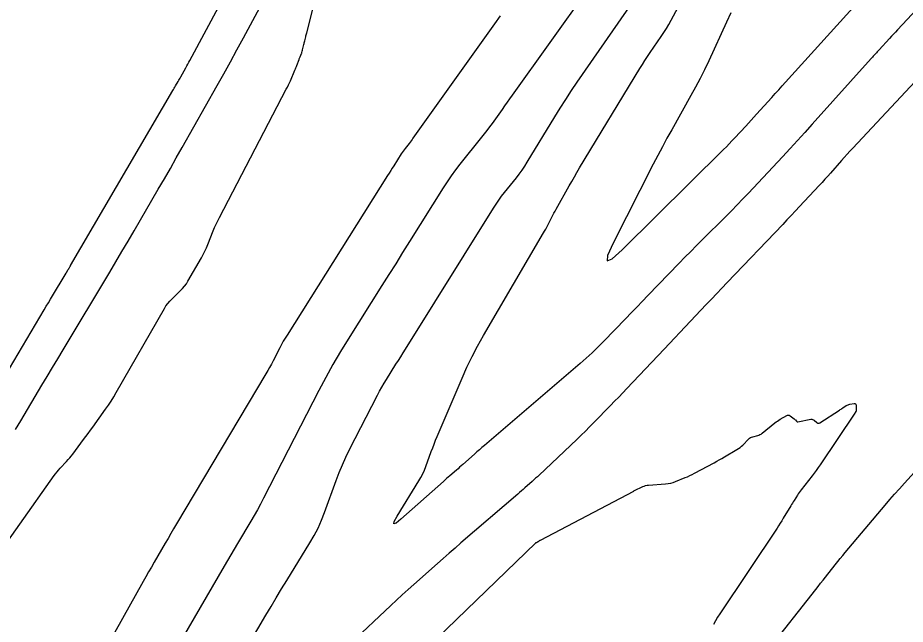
# Model space of a CAD drawing. Extents: x 1005228 to 1008882, y 1883389 to 1885754.
# Drawn here: x 1007024.1 to 1007221.5, y 1883936.2 to 1884071 of the extents above; entities that cross this region are included whole.
import ezdxf

# ---------------------------------------------------------------- set-up
doc = ezdxf.new("R2010")
doc.units = 0
doc.layers.add('C-ANNO-NOTE', color=7, linetype='Continuous')
doc.layers.add('S_BRIDGE', color=7, linetype='Continuous')

msp = doc.modelspace()

# ---------------------------------------------------------------- linework, layer by layer
at = {"layer": 'C-ANNO-NOTE'}
for points in [[(1007228.3, 1884077.54), (1007219.8, 1884068.35), (1007219.36, 1884067.87), (1007218.92, 1884067.4), (1007218.48, 1884066.92), (1007218.04, 1884066.44), (1007215.69, 1884063.9), (1007215.55, 1884063.74), (1007215.4, 1884063.58), (1007215.26, 1884063.43), (1007215.11, 1884063.27), (1007214.53, 1884062.63), (1007214.39, 1884062.47), (1007214.24, 1884062.31), (1007214.1, 1884062.15), (1007213.96, 1884061.99), (1007200.82, 1884047.37), (1007199.18, 1884045.55), (1007197.53, 1884043.74), (1007195.88, 1884041.94), (1007194.21, 1884040.14), (1007186.68, 1884032.08), (1007185.42, 1884030.75), (1007184.15, 1884029.43), (1007182.87, 1884028.13), (1007181.58, 1884026.84), (1007176.38, 1884021.69), (1007175.08, 1884020.4), (1007173.79, 1884019.1), (1007172.51, 1884017.8), (1007171.24, 1884016.48), (1007164.28, 1884009.28), (1007163.05, 1884008), (1007161.81, 1884006.72), (1007160.58, 1884005.45), (1007159.34, 1884004.17), (1007154.41, 1883999.05), (1007153.16, 1883997.79), (1007151.88, 1883996.56), (1007150.57, 1883995.36), (1007149.24, 1883994.19), (1007127.93, 1883975.98), (1007127.37, 1883975.5), (1007126.81, 1883975.02), (1007126.26, 1883974.53), (1007125.71, 1883974.04), (1007123.12, 1883971.73), (1007122.76, 1883971.41), (1007122.4, 1883971.1), (1007122.04, 1883970.79), (1007121.68, 1883970.47), (1007120.23, 1883969.23), (1007119.87, 1883968.92), (1007119.51, 1883968.6), (1007119.15, 1883968.29), (1007118.79, 1883967.97), (1007109.35, 1883959.58), (1007108.27, 1883958.71), (1007107.78, 1883958.53), (1007107.87, 1883959.05), (1007108.54, 1883960.26), (1007113.36, 1883968.08), (1007113.8, 1883968.85), (1007114.21, 1883969.64), (1007114.57, 1883970.44), (1007114.89, 1883971.27), (1007116.1, 1883974.62), (1007116.41, 1883975.45), (1007116.73, 1883976.28), (1007117.06, 1883977.11), (1007117.41, 1883977.93), (1007122.95, 1883990.92), (1007124.03, 1883993.34), (1007125.18, 1883995.72), (1007126.41, 1883998.06), (1007127.71, 1884000.37), (1007141.05, 1884023.19), (1007141.3, 1884023.63), (1007141.55, 1884024.06), (1007141.78, 1884024.5), (1007142.01, 1884024.95), (1007142.92, 1884026.73), (1007143.15, 1884027.17), (1007143.38, 1884027.61), (1007143.62, 1884028.05), (1007143.87, 1884028.49), (1007146.77, 1884033.65), (1007147.34, 1884034.65), (1007147.92, 1884035.65), (1007148.5, 1884036.65), (1007149.09, 1884037.64), (1007162.48, 1884059.75), (1007163.04, 1884060.66), (1007163.61, 1884061.56), (1007164.2, 1884062.46), (1007164.8, 1884063.34), (1007167.23, 1884066.85), (1007167.82, 1884067.74), (1007168.39, 1884068.64), (1007168.94, 1884069.56), (1007169.46, 1884070.49), (1007183.64, 1884096.8)], [(1007011.63, 1883975.16), (1007030, 1884006.11), (1007030.46, 1884006.89), (1007030.93, 1884007.68), (1007031.4, 1884008.47), (1007031.88, 1884009.25), (1007034.66, 1884013.87), (1007034.69, 1884013.91), (1007034.71, 1884013.96), (1007034.74, 1884014.01), (1007034.77, 1884014.06), (1007034.88, 1884014.25), (1007034.91, 1884014.3), (1007034.93, 1884014.34), (1007034.96, 1884014.39), (1007034.99, 1884014.44), (1007035.36, 1884015.07), (1007035.4, 1884015.15), (1007035.45, 1884015.22), (1007035.49, 1884015.3), (1007035.54, 1884015.37), (1007035.71, 1884015.68), (1007035.76, 1884015.75), (1007035.8, 1884015.83), (1007035.84, 1884015.9), (1007035.89, 1884015.98), (1007058.64, 1884054.87), (1007058.78, 1884055.12), (1007058.93, 1884055.37), (1007059.08, 1884055.62), (1007059.22, 1884055.88), (1007059.81, 1884056.88), (1007059.96, 1884057.14), (1007060.1, 1884057.39), (1007060.24, 1884057.64), (1007060.38, 1884057.9), (1007061.48, 1884059.9), (1007061.71, 1884060.32), (1007061.94, 1884060.73), (1007062.17, 1884061.15), (1007062.39, 1884061.57), (1007078.86, 1884092.21)], [(1007159.22, 1884089.06), (1007134.07, 1884053.8), (1007133.51, 1884053.02), (1007132.95, 1884052.24), (1007132.4, 1884051.46), (1007131.84, 1884050.67), (1007129.61, 1884047.55), (1007129.05, 1884046.77), (1007128.47, 1884046), (1007127.89, 1884045.24), (1007127.29, 1884044.49), (1007122.45, 1884038.47), (1007121.46, 1884037.21), (1007120.51, 1884035.91), (1007119.6, 1884034.59), (1007118.73, 1884033.24), (1007111.26, 1884021.27), (1007109.73, 1884018.82), (1007108.19, 1884016.37), (1007106.65, 1884013.93), (1007105.11, 1884011.49), (1007097.63, 1883999.62), (1007095.89, 1883996.81), (1007094.23, 1883993.96), (1007092.62, 1883991.08), (1007091.08, 1883988.16), (1007078.8, 1883964.23), (1007078.13, 1883962.94), (1007077.43, 1883961.67), (1007076.72, 1883960.4), (1007075.99, 1883959.15), (1007073.01, 1883954.16), (1007072.27, 1883952.91), (1007071.53, 1883951.66), (1007070.8, 1883950.41), (1007070.07, 1883949.15), (1007052.69, 1883919.24)], [(1007009.25, 1883936.81), (1007032.24, 1883969.26), (1007032.55, 1883969.68), (1007032.87, 1883970.09), (1007033.21, 1883970.49), (1007033.56, 1883970.88), (1007034.99, 1883972.41), (1007035.35, 1883972.8), (1007035.69, 1883973.2), (1007036.02, 1883973.6), (1007036.34, 1883974.02), (1007038.78, 1883977.27), (1007039.29, 1883977.96), (1007039.79, 1883978.64), (1007040.3, 1883979.33), (1007040.8, 1883980.02), (1007043.66, 1883984.02), (1007044.29, 1883984.92), (1007044.9, 1883985.84), (1007045.48, 1883986.78), (1007046.04, 1883987.73), (1007056.74, 1884006.4), (1007057.09, 1884006.97), (1007057.49, 1884007.51), (1007057.92, 1884008.02), (1007058.38, 1884008.5), (1007060.33, 1884010.38), (1007060.8, 1884010.86), (1007061.23, 1884011.37), (1007061.63, 1884011.91), (1007061.98, 1884012.48), (1007064.99, 1884017.7), (1007065.38, 1884018.42), (1007065.75, 1884019.14), (1007066.09, 1884019.88), (1007066.41, 1884020.63), (1007067.61, 1884023.67), (1007067.92, 1884024.42), (1007068.25, 1884025.17), (1007068.6, 1884025.9), (1007068.97, 1884026.63), (1007083.85, 1884055.16), (1007084.09, 1884055.63), (1007084.32, 1884056.1), (1007084.54, 1884056.57), (1007084.75, 1884057.04), (1007085.77, 1884059.39), (1007085.88, 1884059.65), (1007085.99, 1884059.92), (1007086.09, 1884060.18), (1007086.2, 1884060.45), (1007086.69, 1884061.75), (1007086.75, 1884061.9), (1007086.8, 1884062.05), (1007086.87, 1884062.19), (1007086.93, 1884062.34), (1007087.25, 1884063.07), (1007087.28, 1884063.13), (1007087.3, 1884063.2), (1007087.32, 1884063.27), (1007087.34, 1884063.35), (1007087.39, 1884063.63), (1007087.4, 1884063.71), (1007087.42, 1884063.78), (1007087.43, 1884063.85), (1007087.45, 1884063.92), (1007087.73, 1884065.06), (1007087.79, 1884065.28), (1007087.84, 1884065.49), (1007087.89, 1884065.7), (1007087.95, 1884065.92), (1007088.18, 1884066.82), (1007088.23, 1884067.04), (1007088.29, 1884067.27), (1007088.35, 1884067.49), (1007088.4, 1884067.71), (1007091.22, 1884078.87)], [(1007023.65, 1883979.48), (1007024.83, 1883981.44), (1007029.51, 1883989.33), (1007030.68, 1883991.3), (1007031.85, 1883993.27), (1007033.03, 1883995.24), (1007034.2, 1883997.21), (1007044.57, 1884014.5), (1007045.94, 1884016.8), (1007047.3, 1884019.09), (1007048.66, 1884021.4), (1007050.01, 1884023.7), (1007055.39, 1884032.93), (1007056.73, 1884035.24), (1007058.07, 1884037.56), (1007059.39, 1884039.88), (1007060.71, 1884042.2), (1007068.46, 1884055.95), (1007069.94, 1884058.6), (1007071.41, 1884061.25), (1007072.87, 1884063.91), (1007074.31, 1884066.58), (1007080.07, 1884077.25)], [(1007073.95, 1883929.14), (1007079.3, 1883938.23), (1007080.45, 1883940.17), (1007081.61, 1883942.11), (1007082.79, 1883944.05), (1007083.97, 1883945.97), (1007089.1, 1883954.31), (1007090.05, 1883955.93), (1007090.91, 1883957.6), (1007091.68, 1883959.32), (1007092.36, 1883961.07), (1007094.93, 1883968.17), (1007095.59, 1883969.93), (1007096.32, 1883971.67), (1007097.1, 1883973.38), (1007097.93, 1883975.07), (1007104.14, 1883987.16), (1007104.6, 1883988.04), (1007105.09, 1883988.92), (1007105.59, 1883989.78), (1007106.11, 1883990.63), (1007108.25, 1883994), (1007108.78, 1883994.85), (1007109.31, 1883995.69), (1007109.84, 1883996.54), (1007110.37, 1883997.39), (1007129.94, 1884028.73), (1007130.51, 1884029.62), (1007131.11, 1884030.48), (1007131.73, 1884031.34), (1007132.38, 1884032.17), (1007135.04, 1884035.46), (1007135.68, 1884036.3), (1007136.3, 1884037.15), (1007136.89, 1884038.03), (1007137.46, 1884038.92), (1007143.54, 1884048.98), (1007144.75, 1884050.95), (1007146, 1884052.9), (1007147.27, 1884054.83), (1007148.57, 1884056.74), (1007161.35, 1884075.22)], [(1007131.43, 1884071.46), (1007130.19, 1884069.72), (1007112.02, 1884044.24), (1007111.81, 1884043.95), (1007111.6, 1884043.66), (1007111.38, 1884043.37), (1007111.16, 1884043.09), (1007110.26, 1884041.98), (1007110.04, 1884041.7), (1007109.83, 1884041.41), (1007109.63, 1884041.11), (1007109.43, 1884040.81), (1007107.76, 1884038.14), (1007107.42, 1884037.6), (1007107.08, 1884037.05), (1007106.74, 1884036.5), (1007106.39, 1884035.96), (1007084.03, 1884000.51), (1007083.6, 1883999.81), (1007083.18, 1883999.11), (1007082.79, 1883998.39), (1007082.41, 1883997.67), (1007080.91, 1883994.76), (1007080.53, 1883994.04), (1007080.14, 1883993.32), (1007079.74, 1883992.61), (1007079.33, 1883991.9), (1007059.43, 1883958.5), (1007058.8, 1883957.44), (1007058.17, 1883956.38), (1007057.55, 1883955.31), (1007056.93, 1883954.25), (1007054.45, 1883949.98), (1007053.84, 1883948.91), (1007053.22, 1883947.84), (1007052.61, 1883946.77), (1007052.01, 1883945.7), (1007038.22, 1883921.06)], [(1007232.23, 1884065.98), (1007209.83, 1884042.04), (1007209.2, 1884041.36), (1007208.57, 1884040.68), (1007207.95, 1884039.99), (1007207.33, 1884039.3), (1007204.88, 1884036.52), (1007204.26, 1884035.82), (1007203.64, 1884035.13), (1007203.01, 1884034.45), (1007202.38, 1884033.77), (1007198.02, 1884029.08), (1007197.08, 1884028.08), (1007196.14, 1884027.08), (1007195.2, 1884026.08), (1007194.25, 1884025.08), (1007181.91, 1884012.19), (1007180.74, 1884010.96), (1007179.57, 1884009.73), (1007178.4, 1884008.5), (1007177.23, 1884007.26), (1007172.56, 1884002.33), (1007171.39, 1884001.09), (1007170.23, 1883999.86), (1007169.06, 1883998.62), (1007167.89, 1883997.39), (1007159.62, 1883988.64), (1007158.71, 1883987.68), (1007157.79, 1883986.72), (1007156.87, 1883985.77), (1007155.95, 1883984.82), (1007152.25, 1883981.03), (1007151.32, 1883980.08), (1007150.39, 1883979.15), (1007149.44, 1883978.23), (1007148.48, 1883977.31), (1007140.08, 1883969.39), (1007139.69, 1883969.02), (1007139.31, 1883968.66), (1007138.91, 1883968.31), (1007138.52, 1883967.96), (1007136.94, 1883966.55), (1007136.55, 1883966.2), (1007136.15, 1883965.85), (1007135.75, 1883965.5), (1007135.35, 1883965.16), (1007122.7, 1883954.29), (1007121.38, 1883953.15), (1007120.07, 1883952.01), (1007118.76, 1883950.86), (1007117.45, 1883949.7), (1007112.24, 1883945.07), (1007110.94, 1883943.9), (1007109.65, 1883942.73), (1007108.37, 1883941.55), (1007107.09, 1883940.36), (1007098.1, 1883931.91)], [(1007112.92, 1883928.73), (1007139.35, 1883954.32), (1007139.38, 1883954.35), (1007139.42, 1883954.37), (1007139.45, 1883954.4), (1007139.49, 1883954.42), (1007139.69, 1883954.53), (1007139.71, 1883954.54), (1007139.73, 1883954.55), (1007139.75, 1883954.56), (1007139.77, 1883954.56), (1007139.85, 1883954.59), (1007139.87, 1883954.6), (1007139.89, 1883954.61), (1007139.91, 1883954.62), (1007139.93, 1883954.64), (1007140.17, 1883954.82), (1007140.21, 1883954.85), (1007140.26, 1883954.89), (1007140.31, 1883954.92), (1007140.36, 1883954.94), (1007161.12, 1883965.81), (1007161.14, 1883965.82), (1007161.15, 1883965.83), (1007161.17, 1883965.84), (1007161.18, 1883965.84), (1007161.31, 1883965.91), (1007163.13, 1883966.81), (1007163.44, 1883966.94), (1007163.76, 1883967.05), (1007164.09, 1883967.12), (1007164.43, 1883967.16), (1007168.22, 1883967.43), (1007168.78, 1883967.49), (1007169.34, 1883967.59), (1007169.89, 1883967.74), (1007170.43, 1883967.94), (1007172.56, 1883968.8), (1007173.09, 1883969.02), (1007173.61, 1883969.26), (1007174.13, 1883969.51), (1007174.64, 1883969.77), (1007178.98, 1883972.11), (1007179.57, 1883972.43), (1007180.16, 1883972.75), (1007180.74, 1883973.09), (1007181.32, 1883973.42), (1007184.09, 1883975.06), (1007184.43, 1883975.27), (1007184.76, 1883975.51), (1007185.06, 1883975.77), (1007185.36, 1883976.05), (1007186.67, 1883977.38), (1007186.88, 1883977.56), (1007187.1, 1883977.71), (1007187.34, 1883977.83), (1007187.61, 1883977.91), (1007188.69, 1883978.18), (1007188.95, 1883978.26), (1007189.2, 1883978.36), (1007189.43, 1883978.5), (1007189.66, 1883978.66), (1007192.51, 1883980.97), (1007192.79, 1883981.18), (1007193.08, 1883981.39), (1007193.38, 1883981.59), (1007193.68, 1883981.77), (1007195.16, 1883982.62), (1007195.35, 1883982.7), (1007195.54, 1883982.72), (1007195.73, 1883982.68), (1007195.91, 1883982.57), (1007196.84, 1883981.87), (1007196.91, 1883981.81), (1007196.98, 1883981.75), (1007197.04, 1883981.69), (1007197.09, 1883981.62), (1007197.31, 1883981.34), (1007197.37, 1883981.29), (1007197.44, 1883981.25), (1007197.51, 1883981.23), (1007197.6, 1883981.24), (1007200.51, 1883981.77), (1007200.71, 1883981.79), (1007200.89, 1883981.76), (1007201.07, 1883981.69), (1007201.23, 1883981.58), (1007201.87, 1883981.05), (1007202.03, 1883980.95), (1007202.19, 1883980.91), (1007202.36, 1883980.93), (1007202.53, 1883981.01), (1007206.87, 1883983.8), (1007207.06, 1883983.92), (1007207.25, 1883984.05), (1007207.44, 1883984.17), (1007207.63, 1883984.3), (1007208.4, 1883984.81), (1007208.59, 1883984.93), (1007208.79, 1883985.02), (1007209, 1883985.09), (1007209.22, 1883985.14), (1007210.14, 1883985.29), (1007210.32, 1883985.3), (1007210.45, 1883985.24), (1007210.53, 1883985.13), (1007210.56, 1883984.95), (1007210.62, 1883983.78), (1007210.62, 1883983.76), (1007210.61, 1883983.73), (1007210.61, 1883983.71), (1007210.6, 1883983.68), (1007210.56, 1883983.59), (1007210.55, 1883983.56), (1007210.54, 1883983.54), (1007210.52, 1883983.52), (1007210.51, 1883983.49), (1007210.4, 1883983.28), (1007210.38, 1883983.23), (1007210.35, 1883983.19), (1007210.33, 1883983.15), (1007210.3, 1883983.11), (1007202.61, 1883971.67), (1007202.17, 1883971.03), (1007201.72, 1883970.4), (1007201.26, 1883969.78), (1007200.78, 1883969.17), (1007198.34, 1883966.06), (1007198.13, 1883965.78), (1007197.92, 1883965.5), (1007197.73, 1883965.21), (1007197.54, 1883964.92), (1007196.79, 1883963.74), (1007196.6, 1883963.44), (1007196.42, 1883963.14), (1007196.24, 1883962.85), (1007196.06, 1883962.55), (1007194.39, 1883959.78), (1007194.05, 1883959.23), (1007193.7, 1883958.67), (1007193.35, 1883958.12), (1007192.99, 1883957.58), (1007180.3, 1883938.56), (1007179.78, 1883937.76), (1007179.29, 1883936.95), (1007178.83, 1883936.12)], [(1007190.88, 1883930.27), (1007201.6, 1883943.95), (1007202.14, 1883944.64), (1007202.69, 1883945.33), (1007203.23, 1883946.01), (1007203.78, 1883946.7), (1007205.96, 1883949.45), (1007206.51, 1883950.13), (1007207.06, 1883950.81), (1007207.62, 1883951.49), (1007208.18, 1883952.16), (1007217.03, 1883962.67), (1007218.08, 1883963.91), (1007219.14, 1883965.14), (1007220.22, 1883966.35), (1007221.31, 1883967.55), (1007225.72, 1883972.36)]]:
    msp.add_lwpolyline(points, dxfattribs=at)
at = {"layer": 'S_BRIDGE'}
msp.add_lwpolyline([(1007182.75, 1884072.12), (1007181.78, 1884070.03), (1007177.8, 1884061.45), (1007176.86, 1884059.49), (1007175.89, 1884057.55), (1007174.88, 1884055.62), (1007173.84, 1884053.72), (1007169.58, 1884046.14), (1007168.52, 1884044.24), (1007167.49, 1884042.33), (1007166.47, 1884040.41), (1007165.47, 1884038.48), (1007156.52, 1884020.95), (1007155.28, 1884018.18), (1007155.21, 1884017.01), (1007156.3, 1884017.43), (1007158.57, 1884019.45), (1007181.1, 1884041.75), (1007181.73, 1884042.38), (1007182.36, 1884043.02), (1007182.98, 1884043.67), (1007183.59, 1884044.32), (1007186.04, 1884046.93), (1007186.65, 1884047.59), (1007187.25, 1884048.25), (1007187.86, 1884048.91), (1007188.46, 1884049.57), (1007191.84, 1884053.34), (1007192.6, 1884054.19), (1007193.36, 1884055.04), (1007194.13, 1884055.88), (1007194.9, 1884056.73), (1007210.59, 1884074.04)], dxfattribs=at)

doc.saveas('drawing.dxf')
